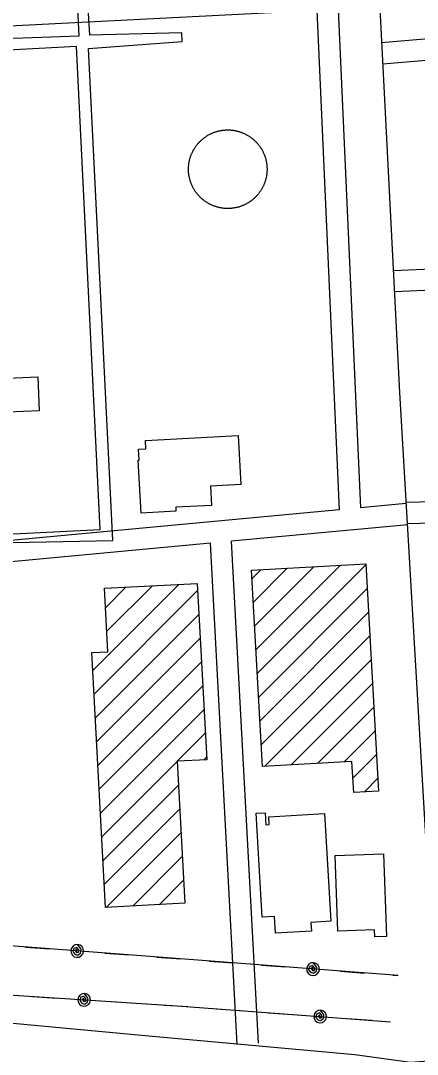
# Model space of a CAD drawing. Extents: x 3313447 to 3351316, y 703786 to 729172.
# Drawn here: x 3331846 to 3332406, y 724670 to 726128 of the extents above; entities that cross this region are included whole.
import ezdxf

# ---------------------------------------------------------------- set-up
doc = ezdxf.new("R2010")
doc.units = 0
for name, color, linetype in [('V-BLDG-OTLN', 7, 'Continuous'), ('V-DOMW-TANK', 7, 'Continuous'), ('V-ROAD-CNTR', 7, 'Continuous'), ('V-UTIL-LINE', 7, 'Continuous')]:
    doc.layers.add(name, color=color, linetype=linetype)

msp = doc.modelspace()

# ---------------------------------------------------------------- linework, layer by layer
at = {"layer": 'V-BLDG-OTLN'}
for p, q in [((3332176.4, 725274.2), (3332259.9, 725357.7)), ((3332178.3, 725240.7), (3332297.4, 725359.8)), ((3332180.2, 725207.3), (3332333.3, 725360.3)), ((3332172.6, 725341.1), (3332184.9, 725353.4)), ((3332174.5, 725307.6), (3332222.4, 725355.5)), ((3331947.8, 725211.4), (3332069.2, 725332.8)), ((3331965.5, 725299.8), (3331994.5, 725328.8)), ((3331967.3, 725266.3), (3332031.9, 725330.8)), ((3331949.6, 725177.9), (3332095.7, 725324)), ((3332182.1, 725173.8), (3332335.2, 725326.9)), ((3331951.4, 725144.3), (3332097.5, 725290.4)), ((3332184, 725140.3), (3332337.1, 725293.4)), ((3331953.2, 725110.7), (3332099.3, 725256.9)), ((3332185.9, 725106.9), (3332338.9, 725260)), ((3332190.2, 725075.8), (3332340.8, 725226.5)), ((3331955, 725077.2), (3332101.2, 725223.3)), ((3331956.8, 725043.6), (3332103, 725189.8)), ((3332227.7, 725078), (3332342.7, 725193)), ((3331958.6, 725010.1), (3332104.8, 725156.2)), ((3332265.1, 725080.1), (3332344.6, 725159.6)), ((3332302.6, 725082.2), (3332346.5, 725126.1)), ((3332067.1, 725083.2), (3332106.6, 725122.7)), ((3331960.4, 724976.5), (3332066.9, 725083)), ((3332104.5, 725085.2), (3332108.4, 725089.1)), ((3332315, 725059.3), (3332348.4, 725092.7)), ((3332331.2, 725040.1), (3332350.3, 725059.2)), ((3331962.2, 724943), (3332068.7, 725049.5)), ((3331964, 724909.4), (3332070.5, 725015.9)), ((3331966.8, 724876.8), (3332072.3, 724982.3)), ((3332004.1, 724878.8), (3332074.1, 724948.8)), ((3332041.5, 724880.8), (3332075.9, 724915.2))]:
    msp.add_line(p, q, dxfattribs=at)
for points in [[(3331750.6, 725422.1), (3331742.3, 725620.2), (3331870, 725625.5), (3331872, 725577.5), (3331805.1, 725574.7), (3331811.4, 725424.7)], [(3332015.9, 725433.2), (3332011.9, 725508), (3332013.3, 725508), (3332012.5, 725523.7), (3332022.7, 725524.2), (3332022.1, 725535.9), (3332153, 725543), (3332156.7, 725473.9), (3332113.9, 725471.6), (3332115.4, 725444.2), (3332064.9, 725441.5), (3332065.2, 725435.9)], [(3332187.6, 725075.7), (3332171.9, 725352.7), (3332333.2, 725361.8), (3332351.3, 725041.2), (3332316.2, 725039.3), (3332313.7, 725082.8)], [(3332095.2, 725334.2), (3332108.6, 725085.4), (3332066.9, 725083.2), (3332077.6, 724882.8), (3331965.8, 724876.8), (3331946.5, 725236.5), (3331968.9, 725237.7), (3331964.1, 725327.2)], [(3332275.1, 725009.5), (3332284, 724857.4), (3332255.6, 724855.8), (3332256.4, 724843.4), (3332205.7, 724840.5), (3332204.3, 724864.3), (3332186.9, 724863.2), (3332178.3, 725009.7), (3332191.2, 725010.4), (3332192.2, 724993.4), (3332196.7, 724993.7), (3332196.1, 725004.9)], [(3332293.9, 724843.6), (3332290, 724950.3), (3332358.1, 724952.7), (3332362.4, 724836), (3332345.9, 724835.4), (3332345.6, 724845.5)]]:
    msp.add_lwpolyline(points, close=True, dxfattribs=at)
at = {"layer": 'V-DOMW-TANK'}
for points in [[(3332113, 725967.9), (3332113.8, 725968.4), (3332114.7, 725968.8), (3332115.6, 725969.2), (3332116.5, 725969.6), (3332117.4, 725970), (3332118.3, 725970.3), (3332119.2, 725970.7), (3332120.1, 725971), (3332121, 725971.3), (3332121.9, 725971.6), (3332122.9, 725971.9), (3332123.8, 725972.1), (3332124.7, 725972.4), (3332125.7, 725972.6), (3332126.6, 725972.8), (3332127.6, 725973), (3332128.5, 725973.2), (3332129.5, 725973.4), (3332130.4, 725973.5), (3332131.4, 725973.6), (3332132.3, 725973.7), (3332133.3, 725973.8), (3332134.3, 725973.9), (3332135.2, 725974), (3332136.2, 725974), (3332137.2, 725974.1), (3332138.1, 725974.1), (3332139.1, 725974.1), (3332140.1, 725974), (3332141, 725974), (3332142, 725974), (3332143, 725973.9), (3332143.9, 725973.8), (3332144.9, 725973.7), (3332145.9, 725973.6), (3332146.8, 725973.4), (3332147.8, 725973.3), (3332148.7, 725973.1), (3332149.7, 725972.9), (3332150.6, 725972.7), (3332151.6, 725972.5), (3332152.5, 725972.2), (3332153.4, 725972), (3332154.4, 725971.7), (3332155.3, 725971.4), (3332156.2, 725971.1), (3332157.1, 725970.8), (3332158, 725970.5), (3332158.9, 725970.1), (3332159.8, 725969.7), (3332160.7, 725969.4), (3332161.6, 725969), (3332162.5, 725968.5), (3332163.3, 725968.1), (3332164.2, 725967.7), (3332165, 725967.2), (3332165.9, 725966.7), (3332166.7, 725966.3), (3332167.6, 725965.8), (3332168.4, 725965.2), (3332169.2, 725964.7), (3332170, 725964.2), (3332170.8, 725963.6), (3332171.6, 725963), (3332172.3, 725962.4), (3332173.1, 725961.8), (3332173.8, 725961.2), (3332174.6, 725960.6), (3332175.3, 725960), (3332176, 725959.3), (3332176.7, 725958.6), (3332177.4, 725958), (3332178.1, 725957.3), (3332178.8, 725956.6), (3332179.4, 725955.9), (3332180.1, 725955.1), (3332180.7, 725954.4), (3332181.3, 725953.7), (3332181.9, 725952.9), (3332182.5, 725952.1), (3332183.1, 725951.4), (3332183.7, 725950.6), (3332184.2, 725949.8), (3332184.7, 725949), (3332185.3, 725948.2), (3332185.8, 725947.3), (3332186.3, 725946.5), (3332186.8, 725945.7), (3332187.2, 725944.8), (3332187.7, 725944), (3332188.1, 725943.1), (3332188.5, 725942.2), (3332188.9, 725941.4), (3332189.3, 725940.5), (3332189.7, 725939.6), (3332190, 725938.7), (3332190.4, 725937.8), (3332190.7, 725936.9), (3332191, 725935.9), (3332191.3, 725935)], [(3332094.2, 725885.1), (3332093.6, 725885.8), (3332093, 725886.6), (3332092.5, 725887.4), (3332091.9, 725888.2), (3332091.4, 725889), (3332090.9, 725889.9), (3332090.4, 725890.7), (3332089.9, 725891.5), (3332089.5, 725892.4), (3332089, 725893.2), (3332088.6, 725894.1), (3332088.2, 725895), (3332087.8, 725895.9), (3332087.4, 725896.7), (3332087, 725897.6), (3332086.6, 725898.5), (3332086.3, 725899.4), (3332086, 725900.4), (3332085.7, 725901.3), (3332085.4, 725902.2), (3332085.1, 725903.1), (3332084.8, 725904.1), (3332084.6, 725905), (3332084.3, 725905.9), (3332084.1, 725906.9), (3332083.9, 725907.8), (3332083.8, 725908.8), (3332083.6, 725909.7), (3332083.4, 725910.7), (3332083.3, 725911.6), (3332083.2, 725912.6), (3332083.1, 725913.6), (3332083, 725914.5), (3332083, 725915.5), (3332082.9, 725916.5), (3332082.9, 725917.4), (3332082.9, 725918.4), (3332082.9, 725919.4), (3332082.9, 725920.3), (3332082.9, 725921.3), (3332083, 725922.3), (3332083.1, 725923.2), (3332083.2, 725924.2), (3332083.3, 725925.2), (3332083.4, 725926.1), (3332083.5, 725927.1), (3332083.7, 725928), (3332083.9, 725929), (3332084, 725929.9), (3332084.3, 725930.9), (3332084.5, 725931.8), (3332084.7, 725932.8), (3332085, 725933.7), (3332085.2, 725934.6), (3332085.5, 725935.6), (3332085.8, 725936.5), (3332086.1, 725937.4), (3332086.5, 725938.3), (3332086.8, 725939.2), (3332087.2, 725940.1), (3332087.6, 725941), (3332088, 725941.9), (3332088.4, 725942.7), (3332088.8, 725943.6), (3332089.3, 725944.5), (3332089.7, 725945.3), (3332090.2, 725946.2), (3332090.7, 725947), (3332091.2, 725947.8), (3332091.7, 725948.6), (3332092.2, 725949.5), (3332092.8, 725950.3), (3332093.3, 725951), (3332093.9, 725951.8), (3332094.5, 725952.6), (3332095.1, 725953.4), (3332095.7, 725954.1), (3332096.3, 725954.8), (3332097, 725955.6), (3332097.6, 725956.3), (3332098.3, 725957), (3332099, 725957.7), (3332099.7, 725958.4), (3332100.4, 725959), (3332101.1, 725959.7), (3332101.8, 725960.3), (3332102.5, 725961), (3332103.3, 725961.6), (3332104, 725962.2), (3332104.8, 725962.8), (3332105.6, 725963.4), (3332106.4, 725963.9), (3332107.2, 725964.5), (3332108, 725965), (3332108.8, 725965.5), (3332109.6, 725966), (3332110.4, 725966.5), (3332111.3, 725967), (3332112.1, 725967.5), (3332113, 725967.9)], [(3332191.3, 725935), (3332191.6, 725934.1), (3332191.9, 725933.2), (3332192.1, 725932.2), (3332192.3, 725931.3), (3332192.6, 725930.3), (3332192.7, 725929.4), (3332192.9, 725928.4), (3332193.1, 725927.5), (3332193.2, 725926.5), (3332193.4, 725925.6), (3332193.5, 725924.6), (3332193.6, 725923.6), (3332193.7, 725922.7), (3332193.7, 725921.7), (3332193.8, 725920.7), (3332193.8, 725919.8), (3332193.8, 725918.8), (3332193.8, 725917.8), (3332193.8, 725916.9), (3332193.7, 725915.9), (3332193.7, 725914.9), (3332193.6, 725914), (3332193.5, 725913), (3332193.4, 725912.1), (3332193.3, 725911.1), (3332193.2, 725910.1), (3332193, 725909.2), (3332192.8, 725908.2), (3332192.6, 725907.3), (3332192.4, 725906.3), (3332192.2, 725905.4), (3332192, 725904.4), (3332191.7, 725903.5), (3332191.4, 725902.6), (3332191.2, 725901.7), (3332190.8, 725900.7), (3332190.5, 725899.8), (3332190.2, 725898.9), (3332189.8, 725898), (3332189.5, 725897.1), (3332189.1, 725896.2), (3332188.7, 725895.4), (3332188.3, 725894.5), (3332187.9, 725893.6), (3332187.4, 725892.7), (3332186.9, 725891.9), (3332186.5, 725891.1), (3332186, 725890.2), (3332185.5, 725889.4), (3332185, 725888.6), (3332184.4, 725887.8), (3332183.9, 725887), (3332183.3, 725886.2), (3332182.8, 725885.4), (3332182.2, 725884.6), (3332181.6, 725883.9), (3332181, 725883.1), (3332180.3, 725882.4), (3332179.7, 725881.6), (3332179, 725880.9)], [(3332179, 725880.9), (3332178.4, 725880.2), (3332177.7, 725879.5), (3332177, 725878.9), (3332176.3, 725878.2), (3332175.6, 725877.5), (3332174.9, 725876.9), (3332174.1, 725876.2), (3332173.4, 725875.6), (3332172.6, 725875), (3332171.9, 725874.4), (3332171.1, 725873.9), (3332170.3, 725873.3), (3332169.5, 725872.7), (3332168.7, 725872.2), (3332167.9, 725871.7), (3332167.1, 725871.2), (3332166.2, 725870.7), (3332165.4, 725870.2), (3332164.6, 725869.7), (3332163.7, 725869.3), (3332162.8, 725868.8), (3332162, 725868.4), (3332161.1, 725868), (3332160.2, 725867.6), (3332159.3, 725867.3), (3332158.4, 725866.9), (3332157.5, 725866.6), (3332156.6, 725866.2), (3332155.7, 725865.9), (3332154.8, 725865.6), (3332153.8, 725865.3), (3332152.9, 725865.1), (3332152, 725864.8), (3332151, 725864.6), (3332150.1, 725864.4), (3332149.1, 725864.2), (3332148.2, 725864), (3332147.2, 725863.9), (3332146.3, 725863.7), (3332145.3, 725863.6), (3332144.3, 725863.5), (3332143.4, 725863.4), (3332142.4, 725863.3), (3332141.4, 725863.2), (3332140.5, 725863.2), (3332139.5, 725863.2), (3332138.5, 725863.1), (3332137.6, 725863.1), (3332136.6, 725863.2), (3332135.6, 725863.2), (3332134.7, 725863.3), (3332133.7, 725863.3), (3332132.7, 725863.4), (3332131.8, 725863.5), (3332130.8, 725863.7), (3332129.9, 725863.8), (3332128.9, 725863.9), (3332128, 725864.1), (3332127, 725864.3), (3332126.1, 725864.5), (3332125.1, 725864.7), (3332124.2, 725865), (3332123.2, 725865.2), (3332122.3, 725865.5), (3332121.4, 725865.8), (3332120.5, 725866.1), (3332119.6, 725866.4), (3332118.7, 725866.8), (3332117.8, 725867.1), (3332116.9, 725867.5), (3332116, 725867.9), (3332115.1, 725868.3), (3332114.2, 725868.7), (3332113.3, 725869.1), (3332112.5, 725869.5), (3332111.6, 725870), (3332110.8, 725870.5), (3332109.9, 725871), (3332109.1, 725871.5), (3332108.3, 725872), (3332107.5, 725872.5), (3332106.7, 725873.1), (3332105.9, 725873.6), (3332105.1, 725874.2), (3332104.4, 725874.8), (3332103.6, 725875.4), (3332102.8, 725876), (3332102.1, 725876.6), (3332101.4, 725877.3), (3332100.7, 725877.9), (3332100, 725878.6), (3332099.3, 725879.2), (3332098.6, 725879.9), (3332097.9, 725880.6), (3332097.3, 725881.3), (3332096.6, 725882.1), (3332096, 725882.8), (3332095.4, 725883.5), (3332094.8, 725884.3), (3332094.2, 725885.1)]]:
    msp.add_lwpolyline(points, dxfattribs=at)
at = {"layer": 'V-ROAD-CNTR'}
for points in [[(3332327.5, 726641.8), (3332381, 725603.7), (3332449.2, 724438.3), (3332512, 723212.4), (3332606.9, 721442.2), (3332692.1, 719800.1), (3332783.1, 718163.1)], [(3332294.3, 726144.2), (3332325.7, 725440.8)], [(3332264.3, 726142.7), (3331349.6, 726095.8)], [(3332264.3, 726142.7), (3332295.8, 725438)], [(3332355, 726097.3), (3332599.4, 726118), (3332861.7, 726126.1), (3332896.7, 726128.2)], [(3332357.5, 726067.4), (3332601.2, 726088), (3332863.1, 726096.2), (3332898.4, 726098.3)], [(3332372.2, 725775.9), (3332500.7, 725781.4), (3332868.6, 725795.8), (3332913.3, 725797.4)], [(3332373.5, 725745.9), (3332502, 725751.5), (3332869.7, 725765.8), (3332914.4, 725767.4)], [(3332390.5, 725448.8), (3332615.6, 725454.2), (3332924.9, 725468.2)], [(3332389.6, 725446.7), (3332325.7, 725440.8)], [(3332295.8, 725438), (3331388.3, 725353.3)], [(3332391.3, 725418.8), (3332616.6, 725424.2), (3332925.9, 725438.2)], [(3332392.4, 725416.9), (3332143.8, 725393.7)], [(3332113.9, 725390.9), (3331389.8, 725323.3)], [(3332151.6, 724683.6), (3332113.9, 725390.9)], [(3332181.6, 724685.2), (3332143.8, 725393.7)], [(3331425, 724746.6), (3331632.9, 724732.4), (3332016.7, 724696.6), (3332317.8, 724669.6), (3332396.3, 724658.7), (3332478, 724664.8), (3332531.3, 724656), (3332579.8, 724640), (3332614, 724622.4), (3332646.4, 724596.6), (3332669.6, 724575), (3332688.7, 724545.2), (3332712.7, 724514.3), (3332736.4, 724497.2), (3332762.9, 724478.2), (3332790.8, 724463.4), (3332819.3, 724455.9), (3332849.9, 724454.9), (3332911.1, 724461.6), (3333098.5, 724470.4), (3333520, 724483.8), (3333894.1, 724496.6), (3334178.2, 724533.9), (3334198.6, 724536)]]:
    msp.add_lwpolyline(points, dxfattribs=at)
at = {"layer": 'V-UTIL-LINE'}
for points in [[(3331716.3, 725389.6), (3331976.3, 725394.7), (3331941.7, 726089), (3332074.1, 726098.7), (3332073.5, 726111), (3331943.4, 726107.7), (3331939.2, 726177.2), (3331924.7, 726176), (3331927.9, 726106.5), (3331755.7, 726100.1)], [(3331551.4, 725417.3), (3331729.9, 725422), (3331731.7, 725399), (3331958.2, 725410.2), (3331924.9, 726091.6), (3331757.1, 726083), (3331766.7, 725847.6), (3331691.2, 725843.8), (3331699.7, 725632.8), (3331760.7, 725637.6), (3331761.5, 725618.1), (3331704, 725613.2), (3331704.9, 725596.1), (3331654.4, 725592.8), (3331653.8, 725605.8), (3331560.3, 725599.2)], [(3332378.7, 724780.7), (3330828.1, 724899.6), (3330440.5, 724925.2), (3328941.3, 725029.9), (3328022.8, 725096.3), (3327459.5, 725135.1), (3327449.2, 725130.5)], [(3327459.5, 725086.8), (3327702.8, 725068.8), (3328459.5, 725010.6), (3330025, 724890.2), (3331514.1, 724778.3), (3331763.5, 724757.6), (3332067.1, 724738), (3332368.1, 724715.7)], [(3331853, 724821), (3331886.9, 724818.4)], [(3331925.8, 724815.5), (3331924.3, 724817.9), (3331923.3, 724815.8), (3331924.8, 724813.5), (3331927.7, 724813.6), (3331928.1, 724817), (3331925.2, 724820.6), (3331921.2, 724819.1), (3331919.5, 724814.5), (3331922.3, 724810.9), (3331926.6, 724809.6), (3331930.5, 724812.4), (3331931.3, 724817.9), (3331926.4, 724824.4), (3331923, 724824), (3331919.9, 724822.3), (3331917.7, 724819.5), (3331916.8, 724816.1), (3331917.2, 724812.7), (3331918.9, 724809.6), (3331921.7, 724807.4), (3331925.1, 724806.5), (3331928.6, 724806.9), (3331931.6, 724808.6), (3331933.8, 724811.4), (3331934.7, 724814.8), (3331934.3, 724818.3), (3331932.6, 724821.3), (3331929.8, 724823.5), (3331926.4, 724824.4)], [(3331964.6, 724812.5), (3331998.5, 724809.9)], [(3332038.4, 724806.8), (3332072.3, 724804.2)], [(3332112.2, 724801.2), (3332146.1, 724798.6)], [(3332186, 724795.5), (3332219.9, 724792.9)], [(3332258.8, 724789.9), (3332257.3, 724792.4), (3332256.4, 724790.3), (3332257.8, 724788), (3332260.7, 724788.1), (3332261.1, 724791.4), (3332258.2, 724795.1), (3332254.2, 724793.6), (3332252.5, 724789), (3332255.3, 724785.4), (3332259.6, 724784.1), (3332263.5, 724786.9), (3332264.3, 724792.3), (3332259.5, 724798.9), (3332256, 724798.5), (3332252.9, 724796.8), (3332250.7, 724794), (3332249.8, 724790.6), (3332250.2, 724787.1), (3332251.9, 724784.1), (3332254.7, 724781.9), (3332258.1, 724780.9), (3332261.6, 724781.4), (3332264.6, 724783.1), (3332266.8, 724785.9), (3332267.7, 724789.2), (3332267.3, 724792.7), (3332265.6, 724795.8), (3332262.8, 724797.9), (3332259.5, 724798.9)], [(3332297.7, 724786.9), (3332331.6, 724784.3)], [(3332371.5, 724781.3), (3332378.7, 724780.7)], [(3331862.7, 724751.2), (3331896.6, 724749)], [(3331935.5, 724746.5), (3331934, 724748.9), (3331933.1, 724746.8), (3331934.6, 724744.5), (3331937.5, 724744.6), (3331937.9, 724748), (3331934.9, 724751.6), (3331930.9, 724750.1), (3331929.3, 724745.5), (3331932.1, 724741.9), (3331936.4, 724740.6), (3331940.3, 724743.5), (3331941, 724748.9), (3331936.1, 724755.5), (3331932.6, 724755), (3331929.6, 724753.2), (3331927.4, 724750.4), (3331926.5, 724747.1), (3331927, 724743.6), (3331928.8, 724740.5), (3331931.5, 724738.4), (3331934.9, 724737.5), (3331938.4, 724738), (3331941.5, 724739.7), (3331943.6, 724742.5), (3331944.5, 724745.9), (3331944, 724749.4), (3331942.3, 724752.4), (3331939.5, 724754.5), (3331936.1, 724755.5)], [(3331974.4, 724744), (3332008.4, 724741.8)], [(3332048.3, 724739.2), (3332067.1, 724738), (3332082.2, 724736.9)], [(3332122.1, 724733.9), (3332156, 724731.4)], [(3332268.7, 724723), (3332267.2, 724725.5), (3332266.3, 724723.4), (3332267.7, 724721.1), (3332270.6, 724721.2), (3332271.1, 724724.5), (3332268.1, 724728.2), (3332264.1, 724726.7), (3332262.4, 724722.1), (3332265.3, 724718.5), (3332269.5, 724717.2), (3332273.5, 724720), (3332274.2, 724725.4), (3332269.4, 724732), (3332265.9, 724731.6), (3332262.8, 724729.8), (3332260.7, 724727.1), (3332259.7, 724723.7), (3332260.1, 724720.2), (3332261.9, 724717.2), (3332264.6, 724715), (3332268, 724714.1), (3332271.5, 724714.5), (3332274.6, 724716.2), (3332276.7, 724719), (3332277.7, 724722.4), (3332277.2, 724725.9), (3332275.5, 724728.9), (3332272.7, 724731.1), (3332269.4, 724732)], [(3332195.9, 724728.4), (3332229.8, 724725.9)], [(3332307.6, 724720.2), (3332341.5, 724717.6)]]:
    msp.add_lwpolyline(points, dxfattribs=at)

doc.saveas('drawing.dxf')
